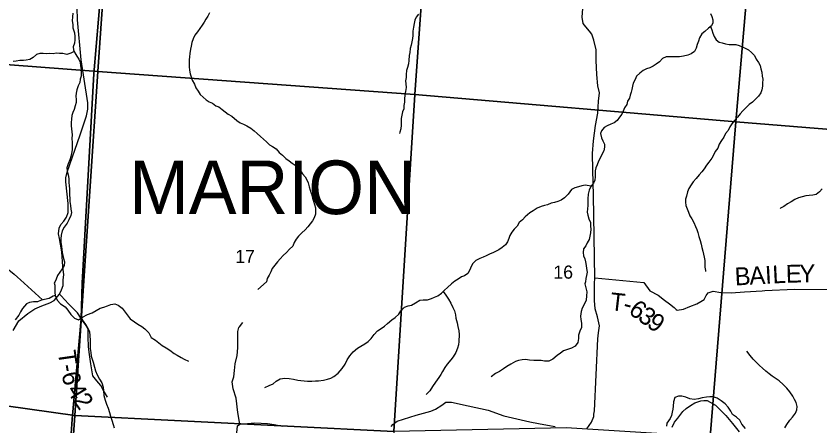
# Model space of a CAD drawing. Extents: x 1578669 to 1989827, y 208020 to 553079.
# Drawn here: x 1860103 to 1873597, y 362037 to 368919 of the extents above; entities that cross this region are included whole.
import ezdxf

# ---------------------------------------------------------------- set-up
doc = ezdxf.new("R2010")
doc.units = 0
for name, color, linetype in [('GM_X_County_Road', 7, 'Continuous'), ('GM_X_Minor_River', 7, 'Continuous'), ('GM_X_Section', 7, 'Continuous'), ('GM_X_Section_Text', 7, 'Continuous'), ('GM_X_State_Route', 7, 'Continuous'), ('GM_X_Township', 7, 'Continuous'), ('GM_X_Township_Road', 7, 'Continuous'), ('GM_X_Township_Road_Text', 7, 'Continuous'), ('GM_X_Township_Text', 7, 'Continuous')]:
    doc.layers.add(name, color=color, linetype=linetype)

msp = doc.modelspace()

# ---------------------------------------------------------------- linework, layer by layer
at = {"layer": 'GM_X_County_Road'}
msp.add_lwpolyline([(1860053, 363642), (1860149, 363802), (1860300, 363924), (1860420, 364004), (1860535, 364053), (1860667, 364107), (1860740, 364146), (1860831, 364251), (1860866, 364324), (1860895, 364396), (1860892, 364489), (1860904, 364577), (1860890, 364717), (1860869, 364962), (1860831, 365183), (1860817, 365261), (1860829, 365357), (1860857, 365419), (1860903, 365476), (1860949, 365542), (1860976, 365622), (1860976, 365770), (1860940, 366135), (1860940, 366206), (1860959, 366296), (1861181, 366924), (1861286, 367247), (1861308, 367357), (1861306, 367462), (1861193, 368186), (1861136, 368855), (1861129, 369056)], dxfattribs=at)
at = {"layer": 'GM_X_Minor_River'}
for points in [[(1861055, 368970), (1861050, 368908), (1861042, 368840), (1861054, 368776), (1861055, 368720), (1861083, 368637), (1861091, 368574), (1861090, 368520), (1861082, 368463), (1861059, 368401), (1861069, 368351), (1861088, 368300), (1861125, 368247), (1861157, 368196), (1861178, 368146), (1861186, 368085), (1861193, 368021), (1861197, 367967), (1861194, 367913), (1861179, 367859), (1861175, 367805), (1861148, 367748), (1861122, 367680), (1861109, 367627), (1861107, 367574), (1861112, 367518), (1861110, 367466), (1861095, 367413), (1861079, 367353), (1861056, 367301), (1861037, 367248), (1861033, 367188), (1861030, 367134), (1861028, 367076), (1861042, 366923), (1861041, 366863), (1861047, 366797), (1861042, 366671), (1861032, 366613), (1861021, 366559), (1861003, 366503), (1860976, 366438), (1860954, 366371), (1860961, 366316), (1860979, 366256), (1860989, 366191), (1860990, 366123)], [(1863352, 368972), (1863324, 368918), (1863289, 368866), (1863261, 368816), (1863225, 368764), (1863187, 368712), (1863151, 368657), (1863105, 368599), (1863077, 368539), (1863053, 368477), (1863044, 368413), (1863030, 368361), (1863020, 368293), (1863014, 368236), (1863010, 368186), (1863008, 368120), (1863008, 368066), (1863016, 368012), (1863025, 367952), (1863043, 367898), (1863059, 367846), (1863097, 367774), (1863123, 367716), (1863161, 367660), (1863191, 367604), (1863241, 367558), (1863293, 367514), (1863345, 367480), (1863398, 367456), (1863454, 367412), (1863506, 367394), (1863562, 367350), (1863614, 367314), (1863666, 367274), (1863722, 367236), (1863808, 367168), (1863864, 367124), (1863920, 367106), (1863978, 367074), (1864042, 367036), (1864102, 366990), (1864152, 366950), (1864204, 366896), (1864254, 366850), (1864307, 366810), (1864355, 366756), (1864409, 366730), (1864467, 366688), (1864517, 366630), (1864577, 366582), (1864631, 366526)], [(1866861, 368954), (1866819, 368900), (1866797, 368848), (1866787, 368795), (1866777, 368733), (1866765, 368665), (1866762, 368595), (1866758, 368545), (1866748, 368489), (1866734, 368429), (1866720, 368377), (1866710, 368310), (1866704, 368256), (1866697, 368176), (1866691, 368118), (1866671, 368058), (1866659, 368008), (1866651, 367940), (1866649, 367890), (1866639, 367832), (1866645, 367781), (1866650, 367719), (1866640, 367655), (1866630, 367599), (1866626, 367523), (1866626, 367473), (1866614, 367417), (1866610, 367363), (1866590, 367309), (1866581, 367254), (1866569, 367198), (1866565, 367136), (1866569, 367086), (1866559, 367024), (1866547, 366968), (1866541, 366950)], [(1871759, 368962), (1871781, 368912), (1871797, 368858), (1871801, 368807), (1871777, 368757), (1871725, 368717), (1871665, 368661), (1871613, 368619), (1871576, 368553), (1871560, 368499), (1871534, 368440), (1871520, 368380), (1871492, 368322), (1871438, 368286), (1871378, 368262), (1871308, 368244), (1871242, 368234), (1871188, 368235), (1871136, 368235), (1871075, 368237), (1871013, 368233), (1870953, 368207), (1870903, 368153), (1870847, 368113), (1870795, 368077), (1870741, 368052), (1870687, 368034), (1870627, 368006), (1870575, 367960), (1870517, 367910), (1870494, 367854), (1870464, 367792)], [(1871761, 368745), (1871783, 368687), (1871799, 368631), (1871821, 368575), (1871856, 368521), (1871906, 368483), (1871956, 368469), (1872014, 368451), (1872074, 368443), (1872134, 368441), (1872186, 368443), (1872242, 368424), (1872294, 368404), (1872344, 368380), (1872396, 368352), (1872446, 368306), (1872496, 368260), (1872526, 368196), (1872566, 368140), (1872592, 368090), (1872606, 368035), (1872620, 367977), (1872629, 367913), (1872641, 367859), (1872631, 367791), (1872633, 367741), (1872621, 367683), (1872603, 367629), (1872563, 367575), (1872517, 367522), (1872462, 367474), (1872408, 367436), (1872354, 367380), (1872302, 367330), (1872256, 367276), (1872212, 367221), (1872164, 367165), (1872118, 367111), (1872083, 367059), (1872055, 366999), (1872011, 366945), (1871985, 366888), (1871943, 366830), (1871907, 366766), (1871883, 366704), (1871840, 366644), (1871814, 366594), (1871782, 366536), (1871732, 366469), (1871692, 366415), (1871656, 366355), (1871614, 366303), (1871571, 366251), (1871517, 366191), (1871471, 366138), (1871433, 366088), (1871395, 366024), (1871371, 365970), (1871355, 365896), (1871340, 365846), (1871338, 365794), (1871348, 365740), (1871370, 365681), (1871388, 365625), (1871412, 365567), (1871444, 365513), (1871480, 365451), (1871508, 365387), (1871529, 365337), (1871547, 365283), (1871565, 365219), (1871589, 365151), (1871603, 365089), (1871617, 365033), (1871629, 364973), (1871645, 364921), (1871656, 364869), (1871662, 364814), (1871662, 364760), (1871664, 364702), (1871674, 364648), (1871678, 364630)], [(1861078, 368326), (1861022, 368294), (1860957, 368277), (1860888, 368293), (1860832, 368293), (1860776, 368296), (1860724, 368288), (1860672, 368289), (1860616, 368288), (1860556, 368292), (1860504, 368293), (1860447, 368277), (1860390, 368222), (1860333, 368188), (1860275, 368179), (1860225, 368176), (1860168, 368172), (1860106, 368163), (1860054, 368157)], [(1870464, 367792), (1870452, 367741), (1870440, 367689), (1870428, 367639), (1870412, 367589), (1870400, 367539), (1870368, 367489), (1870353, 367435), (1870317, 367379), (1870293, 367323), (1870271, 367270), (1870233, 367220), (1870195, 367164), (1870141, 367128), (1870085, 367106), (1870027, 367078), (1869974, 367048), (1869932, 366995), (1869916, 366945), (1869930, 366877), (1869954, 366823), (1869982, 366767), (1869982, 366717), (1869970, 366657), (1869937, 366595), (1869905, 366535), (1869879, 366482), (1869855, 366422), (1869837, 366370), (1869823, 366318), (1869821, 366268), (1869823, 366218), (1869818, 366166), (1869794, 366116), (1869750, 366056), (1869722, 365995), (1869708, 365931), (1869700, 365853), (1869702, 365801), (1869699, 365741), (1869693, 365685), (1869691, 365625), (1869701, 365575), (1869719, 365515), (1869745, 365454), (1869745, 365392), (1869751, 365340), (1869743, 365278), (1869736, 365222), (1869724, 365168), (1869688, 365112), (1869666, 365062), (1869630, 365010), (1869624, 364949), (1869628, 364895), (1869650, 364845), (1869661, 364793), (1869673, 364733), (1869679, 364679), (1869689, 364619), (1869679, 364561), (1869667, 364511), (1869661, 364457), (1869651, 364425)], [(1864631, 366526), (1864685, 366486), (1864737, 366448), (1864789, 366418), (1864839, 366372), (1864877, 366320), (1864911, 366270), (1864958, 366218), (1864982, 366168), (1865004, 366118), (1865022, 366054), (1865042, 365994), (1865062, 365930), (1865080, 365864), (1865094, 365812), (1865110, 365754), (1865127, 365698), (1865131, 365641), (1865127, 365591), (1865109, 365533), (1865081, 365481), (1865039, 365431), (1865001, 365381), (1864955, 365331), (1864898, 365278), (1864842, 365222), (1864804, 365172), (1864770, 365120), (1864750, 365058), (1864694, 365004), (1864642, 364947), (1864589, 364897), (1864537, 364845), (1864489, 364791), (1864447, 364739), (1864401, 364679), (1864379, 364625), (1864351, 364570), (1864317, 364514), (1864304, 364456), (1864159, 364330)], [(1860990, 366123), (1860992, 366071), (1860999, 366019), (1861001, 365961), (1861002, 365911), (1861005, 365860), (1861005, 365804), (1861014, 365740), (1861024, 365676), (1861031, 365619), (1861021, 365568), (1860989, 365500), (1860958, 365443), (1860912, 365374), (1860879, 365311), (1860861, 365243), (1860853, 365177), (1860856, 365115), (1860864, 365055), (1860871, 365001), (1860875, 364948), (1860890, 364898), (1860901, 364848), (1860917, 364791), (1860908, 364733), (1860874, 364676), (1860839, 364621), (1860801, 364562), (1860776, 364504), (1860754, 364453), (1860744, 364434)], [(1869755, 366063), (1869656, 366081), (1869602, 366067), (1869544, 366053), (1869484, 366037), (1869426, 366005), (1869368, 365929), (1869308, 365870), (1869255, 365830), (1869199, 365808), (1869143, 365790), (1869085, 365778), (1869025, 365750), (1868971, 365738), (1868919, 365722), (1868851, 365693), (1868783, 365647), (1868725, 365613), (1868647, 365551), (1868604, 365499), (1868548, 365455), (1868512, 365394), (1868466, 365342), (1868426, 365290), (1868392, 365236), (1868372, 365182), (1868352, 365130), (1868317, 365076), (1868261, 365031), (1868205, 364993), (1868119, 364947), (1868049, 364919), (1867995, 364891), (1867941, 364869), (1867887, 364848), (1867821, 364816), (1867771, 364764), (1867742, 364712), (1867720, 364658), (1867688, 364598), (1867632, 364556), (1867578, 364543), (1867522, 364503), (1867466, 364467), (1867414, 364423)], [(1873636, 366020), (1873592, 365966), (1873536, 365925), (1873478, 365913), (1873417, 365909), (1873359, 365899), (1873297, 365887), (1873239, 365867), (1873173, 365839), (1873113, 365802), (1873055, 365766)], [(1873055, 365766), (1872991, 365722), (1872937, 365692), (1872931, 365684)], [(1859002, 365139), (1859058, 365146), (1859118, 365136), (1859170, 365129), (1859223, 365111), (1859281, 365098), (1859336, 365080), (1859404, 365045), (1859459, 365013), (1859510, 364980), (1859561, 364940), (1859618, 364899), (1859671, 364859), (1859732, 364830), (1859785, 364796), (1859842, 364755), (1859895, 364719), (1859956, 364680), (1860009, 364634), (1860070, 364587), (1860126, 364537), (1860179, 364492), (1860546, 364152)], [(1860744, 364434), (1860753, 364402), (1860754, 364350), (1860756, 364279), (1860761, 364225), (1860794, 364148), (1860851, 364089), (1860928, 364036), (1860973, 363979), (1861024, 363911), (1861086, 363848), (1861152, 363821), (1861219, 363861), (1861302, 363910), (1861378, 363934), (1861449, 363973), (1861516, 364012), (1861574, 364029), (1861639, 364052), (1861693, 364077), (1861760, 364085), (1861819, 364064), (1861886, 364017)], [(1864279, 362681), (1864351, 362715), (1864417, 362746), (1864470, 362788), (1864538, 362828), (1864612, 362837), (1864688, 362835), (1864758, 362824), (1864830, 362808), (1864884, 362800), (1864941, 362795), (1864995, 362791), (1865069, 362791), (1865127, 362792), (1865181, 362796), (1865265, 362807), (1865329, 362825), (1865388, 362841), (1865438, 362870), (1865510, 362924), (1865576, 363002), (1865625, 363076), (1865663, 363145), (1865704, 363215), (1865764, 363283), (1865834, 363345), (1865889, 363378), (1865955, 363418), (1866013, 363454), (1866061, 363505), (1866112, 363573), (1866168, 363633), (1866232, 363671), (1866285, 363714), (1866339, 363756), (1866411, 363818), (1866465, 363859), (1866526, 363915), (1866562, 363969), (1866622, 364033), (1866686, 364052), (1866740, 364064), (1866809, 364104), (1866883, 364149), (1866935, 364153), (1867007, 364153), (1867075, 364178), (1867129, 364198), (1867183, 364224), (1867242, 364269), (1867292, 364315), (1867344, 364361), (1867414, 364423)], [(1869651, 364425), (1869682, 364289), (1869680, 364221), (1869670, 364149), (1869637, 364077), (1869607, 364013), (1869586, 363959), (1869576, 363883), (1869584, 363827), (1869597, 363765), (1869595, 363689), (1869568, 363629), (1869546, 363559), (1869542, 363505), (1869535, 363437), (1869487, 363377), (1869429, 363343), (1869359, 363320), (1869290, 363296), (1869240, 363260), (1869184, 363220), (1869112, 363159), (1869044, 363125), (1868974, 363126), (1868920, 363134), (1868796, 363135), (1868724, 363139), (1868656, 363152), (1868598, 363148), (1868538, 363136), (1868486, 363117), (1868410, 363077), (1868341, 363033), (1868283, 362994), (1868217, 362952), (1868151, 362918), (1868078, 362863)], [(1860761, 364229), (1860725, 364216), (1860660, 364179), (1860582, 364161), (1860514, 364144), (1860461, 364123), (1860393, 364120), (1860327, 364112), (1860276, 364088), (1860211, 364010), (1860178, 363954), (1860151, 363899), (1860085, 363820)], [(1867271, 364296), (1867319, 364235), (1867361, 364168), (1867402, 364100), (1867436, 364024), (1867460, 363968), (1867477, 363901), (1867487, 363849), (1867506, 363769), (1867520, 363709), (1867535, 363635), (1867539, 363575), (1867538, 363455), (1867530, 363399), (1867514, 363341), (1867487, 363271), (1867439, 363197), (1867402, 363145), (1867342, 363077), (1867302, 363021), (1867263, 362954), (1867231, 362900), (1867199, 362848), (1867144, 362774), (1867096, 362702), (1867047, 362627), (1866989, 362565)], [(1861886, 364017), (1862017, 363834), (1862093, 363788), (1862149, 363747), (1862212, 363705), (1862264, 363666), (1862330, 363600), (1862371, 363522), (1862445, 363475), (1862499, 363431), (1862558, 363390), (1862624, 363348), (1862682, 363309), (1862755, 363253), (1862807, 363223), (1862873, 363186), (1862925, 363158), (1862998, 363123)], [(1861204, 363852), (1861232, 363799), (1861271, 363740), (1861307, 363673), (1861334, 363623), (1861343, 363550), (1861346, 363476), (1861344, 363414), (1861349, 363336), (1861356, 363268), (1861364, 363211), (1861378, 363161), (1861396, 363106), (1861421, 363024), (1861438, 362965), (1861464, 362895), (1861501, 362820), (1861544, 362763), (1861565, 362688), (1861570, 362634), (1861578, 362550), (1861598, 362469), (1861621, 362405), (1861648, 362334), (1861671, 362265), (1861689, 362203), (1861712, 362132), (1861733, 362064), (1861748, 362005)], [(1873007, 362006), (1873039, 362064), (1873091, 362132), (1873134, 362186), (1873188, 362253), (1873208, 362307), (1873217, 362363), (1873195, 362432), (1873168, 362482), (1873140, 362536), (1873090, 362608), (1873041, 362673), (1872977, 362733), (1872910, 362792), (1872848, 362838), (1872794, 362872), (1872742, 362913), (1872691, 362955), (1872635, 363006), (1872583, 363050), (1872534, 363100), (1872476, 363161), (1872426, 363221), (1872371, 363290)], [(1872345, 361996), (1872285, 362067), (1872254, 362135), (1872194, 362185), (1872128, 362232), (1872099, 362284), (1872059, 362352), (1872006, 362409), (1871938, 362461), (1871870, 362504), (1871804, 362526), (1871746, 362526), (1871692, 362521), (1871622, 362507), (1871558, 362495), (1871484, 362480), (1871412, 362492), (1871347, 362521), (1871277, 362535), (1871223, 362535), (1871159, 362514), (1871136, 362444), (1871132, 362372), (1871126, 362320), (1871117, 362266), (1871105, 362212), (1871085, 362160), (1871026, 362084), (1871022, 362034)]]:
    msp.add_lwpolyline(points, dxfattribs=at)
at = {"layer": 'GM_X_Section'}
for points in [[(1856997, 373846), (1861863, 373522), (1861473, 367986), (1856538, 368366), (1856974, 373612)], [(1867200, 373273), (1866799, 367602), (1861473, 367986), (1861863, 373522)], [(1872675, 372846), (1872183, 367145), (1866799, 367602), (1867200, 373273)], [(1877874, 372456), (1877370, 366723), (1872183, 367145), (1872675, 372846)], [(1856524, 368206), (1856538, 368366), (1861473, 367986), (1861092, 362210), (1856113, 362912)], [(1861473, 367986), (1866799, 367602), (1866446, 361946), (1861092, 362210)], [(1866799, 367602), (1872183, 367145), (1871754, 361853), (1869336, 362008), (1866446, 361946)], [(1872183, 367145), (1877370, 366723), (1876954, 361754), (1874540, 361704), (1871754, 361853)], [(1856113, 362912), (1861092, 362210), (1860738, 357233), (1855700, 357766)], [(1861092, 362210), (1866446, 361946), (1866131, 356864), (1860738, 357233)]]:
    msp.add_lwpolyline(points, close=True, dxfattribs=at)
at = {"layer": 'GM_X_State_Route'}
msp.add_lwpolyline([(1869683, 361988), (1869764, 362103), (1869800, 362198), (1869804, 362236), (1869815, 362290), (1869871, 363500), (1869882, 363602), (1869894, 363717), (1869862, 363869), (1869822, 364006), (1869811, 364141), (1869815, 364426), (1869817, 364526), (1869795, 365908), (1869785, 366338), (1869780, 366610), (1869793, 366823), (1869831, 367081), (1869870, 367291), (1869882, 367490), (1869896, 367632), (1869870, 367750), (1869854, 367939), (1869843, 368174), (1869842, 368353), (1869804, 368516), (1869769, 368618), (1869726, 368667), (1869669, 368736), (1869621, 368795), (1869603, 368901), (1869654, 369562)], dxfattribs=at)
at = {"layer": 'GM_X_Township'}
for points in [[(1859031, 376400), (1860929, 376281), (1862026, 376219), (1861697, 371439), (1861646, 370711), (1861409, 367951), (1861213, 364441), (1861197, 363836), (1861046, 362151), (1860710, 357224), (1860706, 357161), (1860651, 356303), (1860040, 346806)], [(1860710, 357224), (1861046, 362151), (1861197, 363836), (1861213, 364441), (1861409, 367951), (1861646, 370711), (1861697, 371439), (1862026, 376219), (1863481, 376126), (1867393, 375912), (1870134, 375800), (1871843, 375730), (1875529, 375357)]]:
    msp.add_lwpolyline(points, dxfattribs=at)
at = {"layer": 'GM_X_Township_Road'}
for points in [[(1869817, 364526), (1870642, 364443), (1870742, 364308), (1870884, 364234), (1870985, 364151), (1871073, 364085), (1871149, 364026), (1871185, 363990), (1871201, 363980), (1871308, 364000), (1871412, 364045), (1871529, 364089), (1871597, 364125), (1871654, 364163), (1871686, 364229), (1871718, 364273), (1871807, 364301), (1871933, 364279), (1872106, 364270), (1872329, 364288), (1872629, 364307), (1872671, 364309), (1872673, 364309)], [(1872673, 364309), (1873171, 364332), (1874881, 364317), (1876304, 364315), (1876364, 364351), (1876491, 364348)], [(1861196, 363839), (1861134, 363939), (1860990, 364081), (1860915, 364162), (1860867, 364215), (1860831, 364251)], [(1861635, 362520), (1861570, 362635), (1861526, 362715), (1861456, 362796), (1861393, 362878), (1861358, 363081), (1861334, 363234), (1861316, 363363), (1861313, 363535), (1861313, 363668), (1861277, 363726), (1861197, 363836), (1861196, 363839)], [(1863860, 362067), (1863826, 362264), (1863798, 362505), (1863748, 362660), (1863728, 362780), (1863757, 362863), (1863767, 362969), (1863779, 363080), (1863816, 363218), (1863824, 363351), (1863824, 363459), (1863826, 363624), (1863843, 363691), (1863853, 363699), (1863909, 363772)], [(1866400, 362026), (1866426, 362062), (1866498, 362120), (1866818, 362217), (1867065, 362285), (1867142, 362319), (1867252, 362387), (1867317, 362435), (1867411, 362436), (1867694, 362377), (1868026, 362302), (1868293, 362209), (1868727, 362105), (1868874, 362077), (1869024, 362050), (1869151, 362026)], [(1871114, 362016), (1871158, 362098), (1871211, 362168), (1871295, 362280), (1871350, 362328), (1871422, 362382), (1871494, 362424), (1871595, 362456), (1871647, 362464), (1871705, 362466), (1871844, 362387), (1872019, 362210), (1872127, 362079), (1872241, 361936)], [(1863769, 361515), (1863820, 362039), (1863860, 362067), (1864111, 362088), (1864322, 362076), (1864437, 362063), (1864575, 362033)]]:
    msp.add_lwpolyline(points, dxfattribs=at)

# ---------------------------------------------------------------- texts
at = {"layer": 'GM_X_Section_Text'}
for s, p in [('17', (1863782, 364772)), ('16', (1869123, 364510))]:
    msp.add_text(s, height=221, rotation=0, dxfattribs=at).set_placement(p)
at = {"layer": 'GM_X_Township_Road_Text'}
for s, rotation, p in [('L', 2.8812, (1872806, 364429)), ('E', 1.7316, (1873028, 364440)), ('Y', 0.2732, (1873250, 364447)), ('B', 3.0534, (1872173, 364395)), ('A', 3.0541, (1872419, 364408)), ('I', 3.0534, (1872683, 364422)), ('T', 353.5448, (1870063, 363983)), ('-', 345.2179, (1870275, 363960)), ('6', 322.6139, (1870366, 363942)), ('3', 324.5225, (1870522, 363824)), ('9', 324.7342, (1870673, 363716)), ('T', 278.0319, (1860803, 363286)), ('-', 279.7853, (1860836, 363054)), ('6', 283.7614, (1860862, 362911)), ('4', 301.2944, (1860944, 362639)), ('2', 304.4075, (1861049, 362466))]:
    msp.add_text(s, height=300, rotation=rotation, dxfattribs=at).set_placement(p)
at = {"layer": 'GM_X_Township_Text'}
msp.add_text('MARION', height=900, rotation=0, dxfattribs=at).set_placement((1861999, 365594))

doc.saveas('drawing.dxf')
